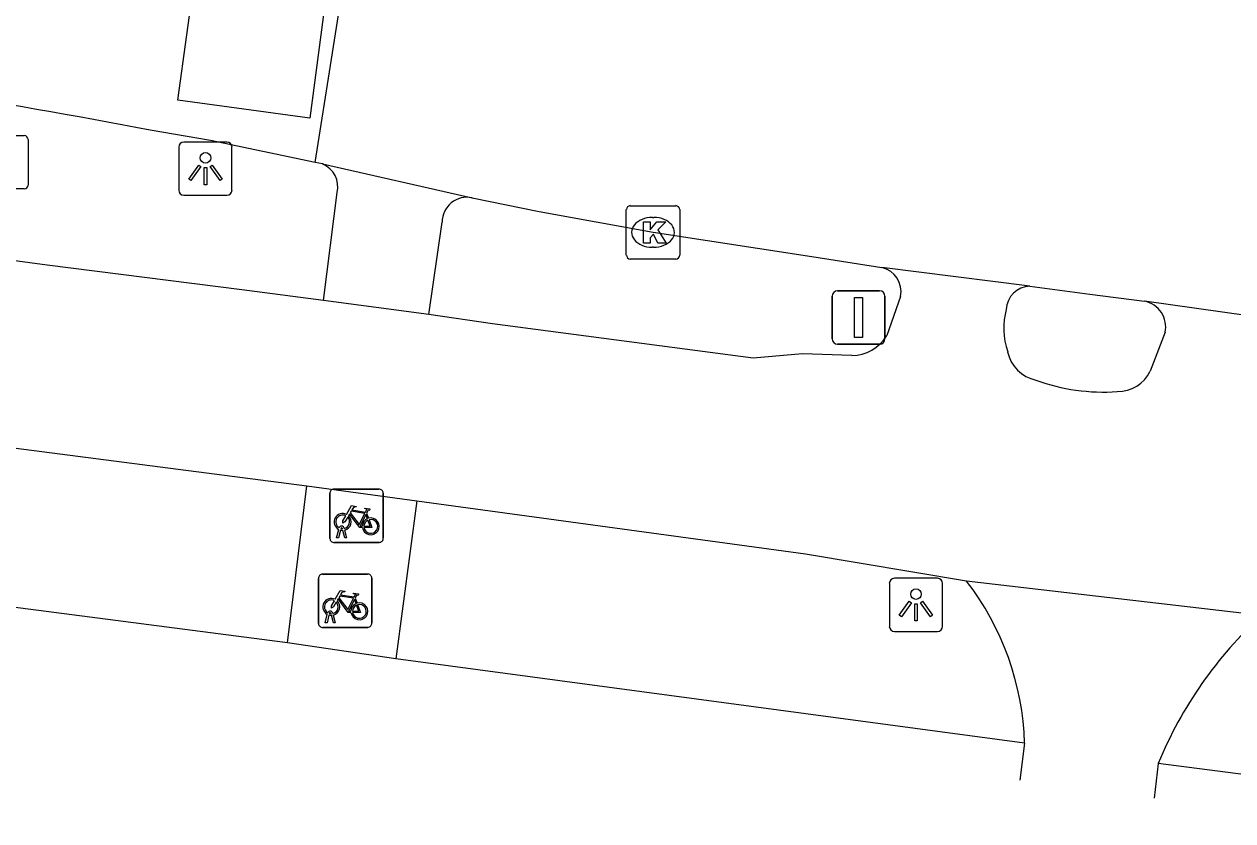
# Model space of a CAD drawing. Extents: x 155888 to 156864, y 383882 to 384671.
# Drawn here: x 156349.74 to 156372.4, y 383938.54 to 383953.48 of the extents above; entities that cross this region are included whole.
import ezdxf

# ---------------------------------------------------------------- set-up
doc = ezdxf.new("R2010")
doc.units = 0
for name, color, linetype in [('IMGEO_Fietsenrek', 7, 'Continuous'), ('IMGEO_Fietspad_gesloten', 7, 'Continuous'), ('IMGEO_Kolk', 7, 'Continuous'), ('IMGEO_Lichtpunt', 7, 'Continuous'), ('IMGEO_Rijbaan_lokaal_gesloten', 7, 'Continuous'), ('IMGEO_Rijbaan_lokaal_open', 7, 'Continuous'), ('IMGEO_Rioolput', 7, 'Continuous'), ('IMGEO_Verkeersbordpaal', 7, 'Continuous'), ('IMGEO_Voetpad_gesloten', 7, 'Continuous'), ('IMGEO_Voetpad_open', 7, 'Continuous')]:
    doc.layers.add(name, color=color, linetype=linetype)

msp = doc.modelspace()

# ---------------------------------------------------------------- linework, layer by layer
at = {"layer": 'IMGEO_Fietsenrek'}
for p, q in [((156355.474, 383943.837), (156355.474, 383944.678)), ((156355.474, 383944.678), (156355.474, 383943.837)), ((156355.549, 383944.762), (156356.39, 383944.762)), ((156356.39, 383944.762), (156355.549, 383944.762)), ((156356.474, 383944.687), (156356.474, 383943.846)), ((156356.474, 383943.846), (156356.474, 383944.687)), ((156356.161, 383944.311), (156356.197, 383944.216)), ((156355.601, 383943.846), (156355.64, 383944.006)), ((156355.67, 383943.994), (156355.635, 383943.846)), ((156355.712, 383944.018), (156355.711, 383944.022)), ((156355.753, 383943.846), (156355.719, 383943.988)), ((156355.743, 383944.029), (156355.744, 383944.022)), ((156355.751, 383943.992), (156355.786, 383943.846)), ((156356.399, 383943.762), (156355.558, 383943.762)), ((156355.558, 383943.762), (156356.399, 383943.762)), ((156355.635, 383943.846), (156355.601, 383943.846)), ((156355.786, 383943.846), (156355.753, 383943.846)), ((156355.26, 383942.244), (156355.26, 383943.085)), ((156355.26, 383943.085), (156355.26, 383942.244)), ((156355.335, 383943.169), (156356.176, 383943.169)), ((156356.176, 383943.169), (156355.335, 383943.169)), ((156356.26, 383943.094), (156356.26, 383942.253)), ((156356.26, 383942.253), (156356.26, 383943.094)), ((156355.947, 383942.718), (156355.983, 383942.623)), ((156355.387, 383942.253), (156355.426, 383942.413)), ((156355.456, 383942.401), (156355.421, 383942.253)), ((156355.498, 383942.425), (156355.497, 383942.429)), ((156355.539, 383942.253), (156355.505, 383942.395)), ((156355.529, 383942.436), (156355.53, 383942.429)), ((156355.537, 383942.399), (156355.572, 383942.253)), ((156356.185, 383942.169), (156355.344, 383942.169)), ((156355.344, 383942.169), (156356.185, 383942.169)), ((156355.421, 383942.253), (156355.387, 383942.253)), ((156355.572, 383942.253), (156355.539, 383942.253))]:
    msp.add_line(p, q, dxfattribs=at)
for points in [[(156355.787, 383944.288), (156355.882, 383944.452), (156355.968, 383944.438), (156355.97, 383944.429), (156355.914, 383944.418), (156355.887, 383944.373), (156356.143, 383944.332)], [(156355.808, 383944.236), (156355.756, 383944.146), (156355.716, 383944.121), (156355.717, 383944.168), (156355.772, 383944.262)], [(156356.083, 383944.044), (156356.033, 383944.044), (156355.842, 383944.295), (156355.823, 383944.263)], [(156356.13, 383944.307), (156355.873, 383944.348), (156355.856, 383944.319), (156356.023, 383944.099), (156356.13, 383944.307)], [(156356.178, 383944.209), (156356.148, 383944.286), (156356.039, 383944.068), (156356.082, 383944.068)], [(156356.143, 383944.332), (156356.168, 383944.381), (156356.162, 383944.385), (156356.139, 383944.389), (156356.127, 383944.396), (156356.126, 383944.399), (156356.128, 383944.404), (156356.223, 383944.389), (156356.225, 383944.379), (156356.215, 383944.366), (156356.203, 383944.36), (156356.189, 383944.366), (156356.161, 383944.311)], [(156356.112, 383944.068), (156356.232, 383944.067), (156356.188, 383944.181)], [(156356.208, 383944.188), (156356.263, 383944.043), (156356.113, 383944.043)], [(156355.573, 383942.695), (156355.668, 383942.859), (156355.754, 383942.845), (156355.756, 383942.836), (156355.7, 383942.825), (156355.673, 383942.78), (156355.929, 383942.739)], [(156355.594, 383942.643), (156355.542, 383942.553), (156355.502, 383942.528), (156355.503, 383942.575), (156355.558, 383942.669)], [(156355.869, 383942.451), (156355.819, 383942.451), (156355.628, 383942.702), (156355.609, 383942.67)], [(156355.916, 383942.714), (156355.659, 383942.755), (156355.642, 383942.726), (156355.809, 383942.506), (156355.916, 383942.714)], [(156355.964, 383942.616), (156355.934, 383942.693), (156355.825, 383942.475), (156355.868, 383942.475)], [(156355.929, 383942.739), (156355.954, 383942.788), (156355.948, 383942.792), (156355.925, 383942.796), (156355.913, 383942.803), (156355.912, 383942.806), (156355.914, 383942.811), (156356.009, 383942.796), (156356.011, 383942.786), (156356.001, 383942.773), (156355.989, 383942.767), (156355.975, 383942.773), (156355.947, 383942.718)], [(156355.898, 383942.475), (156356.018, 383942.474), (156355.974, 383942.588)], [(156355.994, 383942.595), (156356.049, 383942.45), (156355.899, 383942.45)]]:
    msp.add_lwpolyline(points, dxfattribs=at)
for centre, radius, start, end in [((156355.552, 383944.684), 0.0779, 92.4484, 184.2845), ((156355.552, 383944.684), 0.0779, 92.4484, 184.2845), ((156356.396, 383944.684), 0.0779, 2.4484, 94.2845), ((156356.396, 383944.684), 0.0779, 2.4484, 94.2845), ((156355.714, 383944.147), 0.159, 62.6766, 242.1369), ((156355.714, 383944.147), 0.129, 63.3192, 238.903), ((156355.714, 383944.147), 0.129, 283.6043, 43.4302), ((156355.714, 383944.147), 0.159, 283.5766, 46.6042), ((156356.241, 383944.063), 0.159, 113.3408, 178.3217), ((156356.241, 383944.063), 0.159, 187.0065, 105.7708), ((156355.694, 383944.018), 0.0499, 12.8025, 158.6934), ((156355.714, 383944.147), 0.159, 253.9967, 271.7867), ((156355.694, 383944.018), 0.0174, 12.8025, 163.4502), ((156355.714, 383944.147), 0.129, 253.415, 269.0204), ((156356.241, 383944.063), 0.129, 113.923, 177.9556), ((156356.241, 383944.063), 0.129, 188.6715, 104.5883), ((156355.552, 383943.84), 0.0779, 182.4484, 274.2845), ((156355.552, 383943.84), 0.0779, 182.4484, 274.2845), ((156356.396, 383943.84), 0.0779, 272.4484, 4.2845), ((156356.396, 383943.84), 0.0779, 272.4484, 4.2845), ((156355.338, 383943.091), 0.0779, 92.4484, 184.2845), ((156355.338, 383943.091), 0.0779, 92.4484, 184.2845), ((156356.182, 383943.091), 0.0779, 2.4484, 94.2845), ((156356.182, 383943.091), 0.0779, 2.4484, 94.2845), ((156355.5, 383942.554), 0.159, 62.6766, 242.1369), ((156355.5, 383942.554), 0.129, 63.3192, 238.903), ((156355.5, 383942.554), 0.129, 283.6043, 43.4302), ((156355.5, 383942.554), 0.159, 283.5766, 46.6042), ((156356.027, 383942.47), 0.159, 113.3408, 178.3217), ((156356.027, 383942.47), 0.159, 187.0065, 105.7708), ((156355.48, 383942.425), 0.0499, 12.8025, 158.6934), ((156355.5, 383942.554), 0.159, 253.9967, 271.7867), ((156355.48, 383942.425), 0.0174, 12.8025, 163.4502), ((156355.5, 383942.554), 0.129, 253.415, 269.0204), ((156356.027, 383942.47), 0.129, 113.923, 177.9556), ((156356.027, 383942.47), 0.129, 188.6715, 104.5883), ((156355.338, 383942.247), 0.0779, 182.4484, 274.2845), ((156355.338, 383942.247), 0.0779, 182.4484, 274.2845), ((156356.182, 383942.247), 0.0779, 272.4484, 4.2845), ((156356.182, 383942.247), 0.0779, 272.4484, 4.2845)]:
    msp.add_arc(centre, radius, start, end, dxfattribs=at)
at = {"layer": 'IMGEO_Fietspad_gesloten'}
for points in [[(156355.356, 383948.3), (156353.825, 383948.5), (156350.172, 383948.959), (156338.567, 383950.525), (156323.65, 383952.522), (156307.823, 383954.602), (156287.382, 383957.354), (156268.441, 383959.872), (156254.921, 383961.665), (156243.285, 383963.219), (156236.368, 383964.123), (156226.69, 383965.478), (156217.655, 383966.653), (156216.347, 383966.84)], [(156357.331, 383948.035), (156355.356, 383948.3)], [(156366.17, 383948.375), (156365.91, 383947.643)], [(156329.476, 383948.136), (156355.045, 383944.825)], [(156365.256, 383947.27), (156364.334, 383947.298), (156363.41, 383947.217), (156358.522, 383947.864), (156357.331, 383948.035)], [(156371.127, 383947.703), (156370.85, 383946.971)], [(156355.045, 383944.825), (156357.102, 383944.544)], [(156357.102, 383944.544), (156364.388, 383943.547), (156367.408, 383943.039)], [(156367.408, 383943.039), (156372.94, 383942.397)], [(156368.496, 383939.997), (156368.406, 383939.305)], [(156371.001, 383939.619), (156370.922, 383938.966)]]:
    msp.add_lwpolyline(points, dxfattribs=at)
for centre, radius, start, end in [((156365.716, 383948.465), 0.463, 348.7723, 76.8799), ((156368.604, 383948.114), 0.453, 91.7691, 177.7065), ((156370.652, 383947.806), 0.487, 347.7188, 78.93), ((156369.401, 383947.776), 1.299, 164.099, 199.6568), ((156365.268, 383948.009), 0.739, 269.09, 330.3054), ((156368.842, 383947.471), 0.678, 191.2175, 258.5671), ((156370.242, 383947.267), 0.676, 269.1609, 334.0127), ((156369.973, 383950.267), 3.685, 249.9162, 274.0237), ((156363.253, 383939.837), 5.245, 1.7427, 37.6175), ((156378.229, 383936.64), 7.818, 132.5715, 157.5996)]:
    msp.add_arc(centre, radius, start, end, dxfattribs=at)
at = {"layer": 'IMGEO_Kolk'}
for p, q in [((156361.03, 383949.151), (156361.03, 383950.003)), ((156361.105, 383950.077), (156361.957, 383950.077)), ((156362.031, 383950.003), (156362.031, 383949.151)), ((156361.518, 383949.857), (156361.543, 383949.857)), ((156361.541, 383949.297), (156361.516, 383949.297)), ((156361.957, 383949.077), (156361.105, 383949.077))]:
    msp.add_line(p, q, dxfattribs=at)
for points in [[(156361.03, 383949.151), (156361.03, 383950.003)], [(156361.105, 383950.077), (156361.957, 383950.077)], [(156362.031, 383950.003), (156362.031, 383949.151)], [(156361.351, 383949.777), (156361.474, 383949.777), (156361.474, 383949.626), (156361.604, 383949.777), (156361.768, 383949.777), (156361.622, 383949.626), (156361.775, 383949.377), (156361.623, 383949.377), (156361.538, 383949.541), (156361.474, 383949.474), (156361.474, 383949.377), (156361.351, 383949.377), (156361.351, 383949.777)], [(156361.957, 383949.077), (156361.105, 383949.077)]]:
    msp.add_lwpolyline(points, dxfattribs=at)
for centre, start, end in [((156361.107, 383950.001), 91.552, 178.448), ((156361.107, 383950.001), 91.552, 178.448), ((156361.955, 383950.001), 1.552, 88.448), ((156361.955, 383950.001), 1.552, 88.448), ((156361.107, 383949.153), 181.552, 268.448), ((156361.107, 383949.153), 181.552, 268.448), ((156361.955, 383949.153), 271.552, 358.448), ((156361.955, 383949.153), 271.552, 358.448)]:
    msp.add_arc(centre, 0.0765, start, end, dxfattribs=at)
for centre, major_axis, ratio, start_param, end_param in [((156361.517, 383949.577), (-0.387, 0.002), 0.722429, 4.712389, 7.853982), ((156361.542, 383949.577), (-0.39, 0.002), 0.717154, 1.570796, 4.712389)]:
    msp.add_ellipse(centre, major_axis=major_axis, ratio=ratio, start_param=start_param, end_param=end_param, dxfattribs=at)
at = {"layer": 'IMGEO_Lichtpunt'}
for p, q in [((156353.545, 383951.271), (156352.737, 383951.271)), ((156353.545, 383951.271), (156352.737, 383951.271)), ((156352.643, 383951.176), (156352.643, 383950.369)), ((156352.643, 383951.176), (156352.643, 383950.369)), ((156353.639, 383950.369), (156353.639, 383951.176)), ((156353.639, 383950.369), (156353.639, 383951.176)), ((156352.737, 383950.275), (156353.545, 383950.275)), ((156352.737, 383950.275), (156353.545, 383950.275)), ((156366.862, 383943.09), (156366.054, 383943.09)), ((156366.862, 383943.09), (156366.054, 383943.09)), ((156365.96, 383942.995), (156365.96, 383942.188)), ((156365.96, 383942.995), (156365.96, 383942.188)), ((156366.956, 383942.188), (156366.956, 383942.995)), ((156366.956, 383942.188), (156366.956, 383942.995)), ((156366.054, 383942.094), (156366.862, 383942.094)), ((156366.054, 383942.094), (156366.862, 383942.094))]:
    msp.add_line(p, q, dxfattribs=at)
for points in [[(156353.017, 383950.84), (156353.056, 383950.812), (156352.868, 383950.55), (156352.83, 383950.577), (156353.017, 383950.84)], [(156353.119, 383950.792), (156353.166, 383950.792), (156353.166, 383950.47), (156353.119, 383950.47), (156353.119, 383950.792)], [(156353.229, 383950.812), (156353.267, 383950.839), (156353.454, 383950.577), (156353.415, 383950.549), (156353.229, 383950.812)], [(156366.334, 383942.659), (156366.373, 383942.631), (156366.185, 383942.369), (156366.147, 383942.396), (156366.334, 383942.659)], [(156366.546, 383942.631), (156366.584, 383942.658), (156366.771, 383942.396), (156366.732, 383942.368), (156366.546, 383942.631)], [(156366.436, 383942.611), (156366.483, 383942.611), (156366.483, 383942.289), (156366.436, 383942.289), (156366.436, 383942.611)]]:
    msp.add_lwpolyline(points, dxfattribs=at)
for centre in [(156353.142, 383950.974), (156366.459, 383942.793)]:
    msp.add_circle(centre, 0.0994, dxfattribs=at)
for centre, start, end in [((156352.737, 383951.176), 90, 180), ((156352.737, 383951.176), 90, 180), ((156353.545, 383951.176), 0, 90), ((156353.545, 383951.176), 0, 90), ((156352.737, 383950.369), 180, 270), ((156352.737, 383950.369), 180, 270), ((156353.545, 383950.369), 270, 0), ((156353.545, 383950.369), 270, 360), ((156366.054, 383942.995), 90, 180), ((156366.054, 383942.995), 90, 180), ((156366.862, 383942.995), 0, 90), ((156366.862, 383942.995), 0, 90), ((156366.054, 383942.188), 180, 270), ((156366.054, 383942.188), 180, 270), ((156366.862, 383942.188), 270, 0), ((156366.862, 383942.188), 270, 360)]:
    msp.add_arc(centre, 0.0946, start, end, dxfattribs=at)
at = {"layer": 'IMGEO_Rijbaan_lokaal_gesloten'}
for points in [[(156355.198, 383950.89), (156355.813, 383954.767)], [(156355.198, 383950.89), (156353.236, 383951.3), (156352.104, 383951.496)], [(156355.335, 383950.859), (156355.198, 383950.89)], [(156355.335, 383950.859), (156358.141, 383950.224)], [(156358.141, 383950.224), (156359.397, 383949.969), (156361.531, 383949.579), (156364.51, 383949.123), (156365.821, 383948.916)], [(156368.59, 383948.567), (156365.821, 383948.916)], [(156368.59, 383948.567), (156369.715, 383948.416), (156370.745, 383948.284)], [(156373.663, 383947.876), (156370.745, 383948.284)]]:
    msp.add_lwpolyline(points, dxfattribs=at)
msp.add_arc((156321.881, 383791.37), 162.953, 79.31152, 82.35027, dxfattribs=at)
at = {"layer": 'IMGEO_Rijbaan_lokaal_open'}
msp.add_lwpolyline([(156352.964, 383954.514), (156355.425, 383954.186), (156355.101, 383951.716), (156352.624, 383952.053), (156352.964, 383954.514)], dxfattribs=at)
at = {"layer": 'IMGEO_Rioolput'}
for p, q in [((156348.892, 383951.391), (156349.744, 383951.391)), ((156349.818, 383951.317), (156349.818, 383950.465)), ((156349.744, 383950.391), (156348.892, 383950.391))]:
    msp.add_line(p, q, dxfattribs=at)
for points in [[(156348.892, 383951.391), (156349.744, 383951.391)], [(156349.818, 383951.317), (156349.818, 383950.465)], [(156349.744, 383950.391), (156348.892, 383950.391)]]:
    msp.add_lwpolyline(points, dxfattribs=at)
for centre, start, end in [((156349.742, 383951.315), 1.552, 88.448), ((156349.742, 383951.315), 1.552, 88.448), ((156349.742, 383950.467), 271.552, 358.448), ((156349.742, 383950.467), 271.552, 358.448)]:
    msp.add_arc(centre, 0.0765, start, end, dxfattribs=at)
at = {"layer": 'IMGEO_Verkeersbordpaal'}
for p, q in [((156364.887, 383947.58), (156364.887, 383948.38)), ((156364.887, 383948.38), (156364.887, 383947.58)), ((156364.987, 383948.48), (156365.777, 383948.48)), ((156365.777, 383948.48), (156364.987, 383948.48)), ((156365.877, 383948.38), (156365.877, 383947.58)), ((156365.877, 383947.58), (156365.877, 383948.38)), ((156365.777, 383947.48), (156364.987, 383947.48)), ((156364.987, 383947.48), (156365.777, 383947.48))]:
    msp.add_line(p, q, dxfattribs=at)
msp.add_lwpolyline([(156365.307, 383948.355), (156365.457, 383948.355), (156365.457, 383947.605), (156365.307, 383947.605), (156365.307, 383948.355)], dxfattribs=at)
for centre, start, end in [((156364.987, 383948.38), 90, 180), ((156364.987, 383948.38), 90, 180), ((156365.777, 383948.38), 0, 90), ((156365.777, 383948.38), 360, 90), ((156364.987, 383947.58), 180, 270), ((156364.987, 383947.58), 180, 270), ((156365.777, 383947.58), 270, 0), ((156365.777, 383947.58), 270, 0)]:
    msp.add_arc(centre, 0.1, start, end, dxfattribs=at)
at = {"layer": 'IMGEO_Voetpad_gesloten'}
for points in [[(156354.682, 383941.881), (156329.119, 383945.201), (156329.476, 383948.136)], [(156354.682, 383941.881), (156355.045, 383944.825)], [(156357.102, 383944.544), (156356.707, 383941.582)], [(156356.707, 383941.582), (156354.682, 383941.881)], [(156368.496, 383939.997), (156356.707, 383941.582)], [(156379.314, 383938.541), (156371.001, 383939.619)]]:
    msp.add_lwpolyline(points, dxfattribs=at)
at = {"layer": 'IMGEO_Voetpad_open'}
for points in [[(156355.356, 383948.3), (156355.61, 383950.323)], [(156357.331, 383948.035), (156357.579, 383949.767)]]:
    msp.add_lwpolyline(points, dxfattribs=at)
for centre, radius, start, end in [((156355.164, 383950.433), 0.459, 346.134, 68.187), ((156358.042, 383949.772), 0.463, 77.6594, 180.5744)]:
    msp.add_arc(centre, radius, start, end, dxfattribs=at)

doc.saveas('drawing.dxf')
